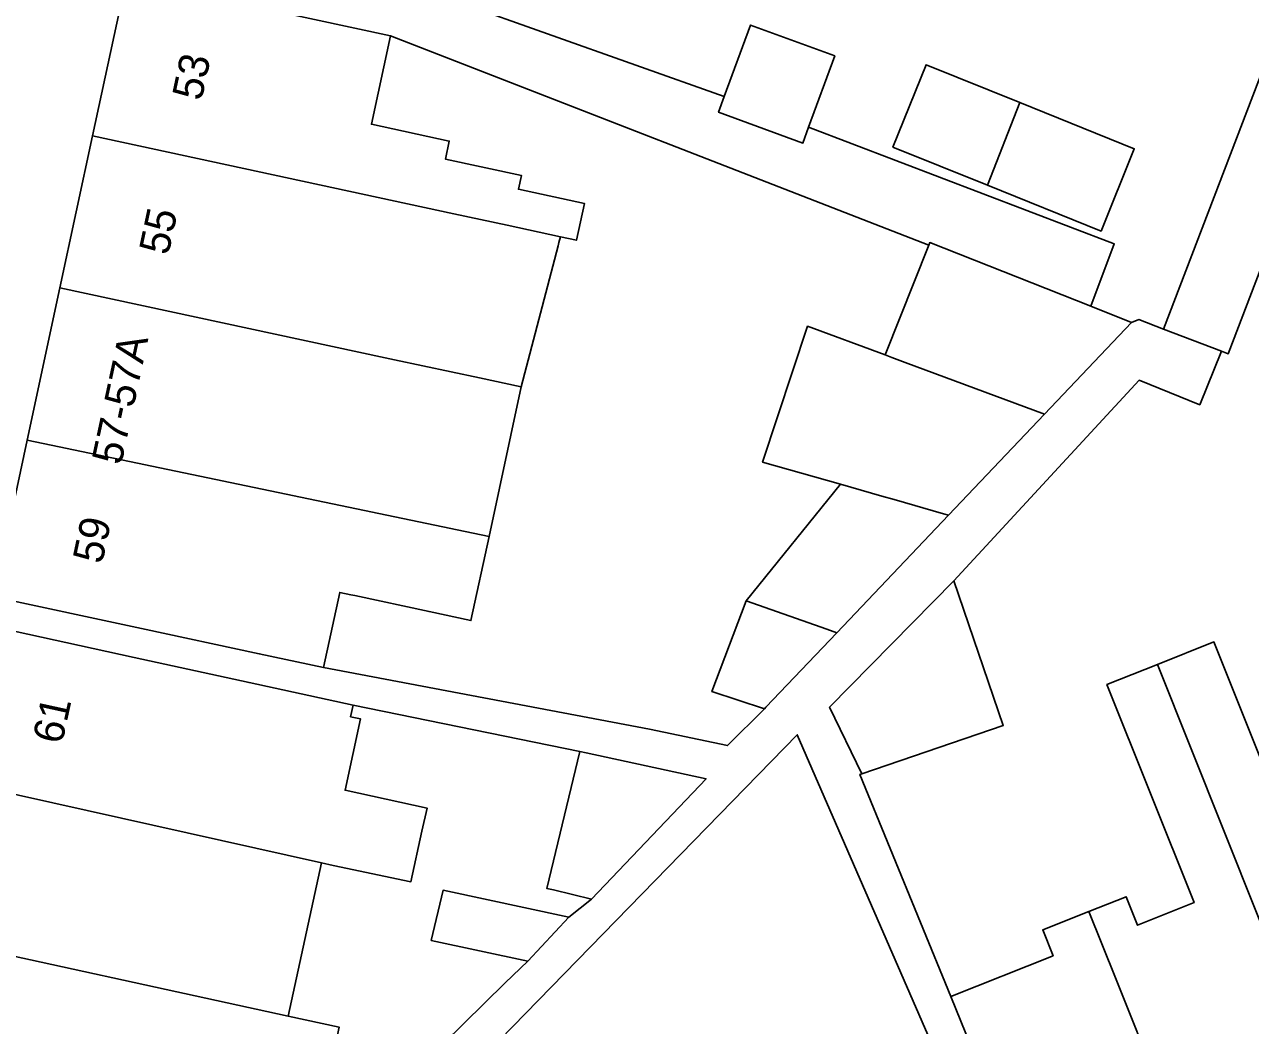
# Model space of a CAD drawing. Extents: x 160861 to 161308, y 384024 to 384878.
# Drawn here: x 161157.54 to 161198.07, y 384771.08 to 384804.18 of the extents above; entities that cross this region are included whole.
import ezdxf

# ---------------------------------------------------------------- set-up
doc = ezdxf.new("R2010")
doc.units = 0
for name, color, linetype in [('IMGEO_Pand', 7, 'Continuous'), ('IMGEO_Pand_nummerreeks', 7, 'Continuous'), ('IMGEO_Voetpad_open', 7, 'Continuous')]:
    doc.layers.add(name, color=color, linetype=linetype)

msp = doc.modelspace()

# ---------------------------------------------------------------- linework, layer by layer
at = {"layer": 'IMGEO_Pand'}
for points in [[(161160.902, 384805.678), (161165.791, 384804.629), (161169.637, 384803.803)], [(161195.2, 384794.109), (161199.624, 384805.695), (161201.763, 384804.879), (161197.339, 384793.292), (161197.116, 384793.377)], [(161159.79, 384800.498), (161160.801, 384805.206)], [(161183.464, 384800.779), (161184.329, 384803.138), (161181.541, 384804.16), (161180.675, 384801.797)], [(161169.637, 384803.803), (161169.009, 384800.878), (161171.583, 384800.325), (161171.455, 384799.73), (161173.969, 384799.19), (161173.87, 384798.73), (161176.049, 384798.262), (161175.787, 384797.045), (161175.259, 384797.159)], [(161189.376, 384798.865), (161186.249, 384800.128), (161187.348, 384802.849), (161190.442, 384801.599)], [(161180.675, 384801.797), (161180.486, 384801.28), (161183.272, 384800.258), (161183.464, 384800.779)], [(161190.442, 384801.599), (161189.376, 384798.865)], [(161190.442, 384801.599), (161194.231, 384800.069), (161193.132, 384797.348), (161189.376, 384798.865)], [(161158.71, 384795.466), (161159.79, 384800.498)], [(161175.259, 384797.159), (161173.498, 384797.539), (161172.613, 384797.73), (161171.728, 384797.921), (161159.79, 384800.498)], [(161175.259, 384797.159), (161175.21, 384796.975), (161175.179, 384796.855), (161173.958, 384792.196)], [(161187.436, 384796.887), (161187.468, 384796.967), (161192.798, 384794.861)], [(161185.998, 384793.25), (161187.436, 384796.887)], [(161157.63, 384790.433), (161158.71, 384795.466)], [(161173.958, 384792.196), (161172.586, 384792.49), (161169.767, 384793.095), (161169.466, 384793.159), (161158.71, 384795.466)], [(161194.141, 384794.33), (161192.798, 384794.861)], [(161184.521, 384788.974), (161181.942, 384789.711), (161183.431, 384794.203), (161185.998, 384793.25)], [(161194.141, 384794.33), (161191.26, 384791.297)], [(161197.116, 384793.377), (161195.2, 384794.109)], [(161185.998, 384793.25), (161186.209, 384793.171), (161186.651, 384793.007), (161191.26, 384791.297)], [(161173.958, 384792.196), (161172.897, 384787.25)], [(161191.26, 384791.297), (161188.085, 384787.954)], [(161156.518, 384785.254), (161157.63, 384790.433)], [(161157.63, 384790.433), (161172.897, 384787.25)], [(161181.394, 384785.117), (161184.521, 384788.974)], [(161188.085, 384787.954), (161187.928, 384787.999), (161186.297, 384788.466), (161185.881, 384788.585), (161184.521, 384788.974)], [(161188.085, 384787.954), (161184.392, 384784.066)], [(161172.897, 384787.25), (161172.3, 384784.47), (161170.915, 384784.767), (161168.46, 384785.294), (161168.327, 384785.323), (161167.96, 384785.401), (161167.426, 384782.912)], [(161185.222, 384779.4), (161184.157, 384781.607), (161188.265, 384785.78)], [(161185.222, 384779.4), (161189.898, 384780.997), (161188.265, 384785.78)], [(161167.426, 384782.912), (161165.298, 384783.369), (161161.407, 384784.204), (161156.518, 384785.254)], [(161181.394, 384785.117), (161180.268, 384782.117), (161182.006, 384781.554)], [(161184.392, 384784.066), (161184.069, 384784.179), (161181.394, 384785.117)], [(161156.282, 384784.312), (161161.167, 384783.246), (161164.963, 384782.417), (161168.404, 384781.666)], [(161184.392, 384784.066), (161182.052, 384781.602), (161182.006, 384781.554)], [(161195, 384783.017), (161196.865, 384783.762), (161199.287, 384777.697), (161198.924, 384777.425), (161199.819, 384775.183), (161202.969, 384776.44)], [(161195, 384783.017), (161193.328, 384782.35), (161196.206, 384775.142), (161194.333, 384774.394), (161193.958, 384775.333), (161192.733, 384774.844)], [(161202.707, 384763.714), (161195, 384783.017)], [(161168.404, 384781.666), (161168.321, 384781.286), (161168.652, 384781.214), (161168.137, 384778.858), (161170.847, 384778.267), (161170.679, 384777.498), (161170.315, 384775.832), (161167.748, 384776.367), (161167.36, 384776.454)], [(161176.286, 384775.253), (161175.029, 384775.558), (161174.807, 384775.611), (161175.901, 384780.135)], [(161175.901, 384780.135), (161176.113, 384780.089), (161180.075, 384779.236), (161176.286, 384775.253)], [(161155.162, 384779.18), (161167.36, 384776.454)], [(161167.36, 384776.454), (161166.255, 384771.388)], [(161174.177, 384773.209), (161170.989, 384773.888), (161171.377, 384775.55), (161175.537, 384774.661)], [(161175.537, 384774.661), (161174.177, 384773.209)], [(161192.733, 384774.844), (161191.203, 384774.236), (161191.543, 384773.386), (161188.168, 384772.038)], [(161192.733, 384774.844), (161193.607, 384772.655), (161197.939, 384761.811)], [(161166.255, 384771.388), (161154.042, 384774.051)], [(161193.034, 384759.852), (161191.18, 384764.496), (161190.457, 384766.305), (161188.657, 384770.813), (161188.168, 384772.038)], [(161166.255, 384771.388), (161167.943, 384771.02), (161167.213, 384767.671), (161164.437, 384768.276), (161164.69, 384769.437), (161162.936, 384769.819), (161162.294, 384766.878)]]:
    msp.add_lwpolyline(points, dxfattribs=at)
at = {"layer": 'IMGEO_Voetpad_open'}
for points in [[(161180.675, 384801.797), (161168.987, 384805.951)], [(161169.637, 384803.803), (161187.436, 384796.887)], [(161192.798, 384794.861), (161193.567, 384796.922), (161183.464, 384800.779)], [(161195.2, 384794.109), (161194.384, 384794.421), (161194.141, 384794.33)], [(161188.265, 384785.78), (161194.396, 384792.415), (161196.396, 384791.603), (161197.116, 384793.377)], [(161182.006, 384781.554), (161180.786, 384780.332), (161178.2, 384780.877), (161167.426, 384782.912)], [(161168.404, 384781.666), (161175.901, 384780.135)], [(161174.177, 384773.209), (161173.434, 384772.491), (161171.385, 384770.467), (161167.026, 384766.488), (161166.616, 384766.114), (161166.562, 384765.947), (161166.327, 384765.221), (161167.686, 384764.893), (161183.088, 384780.69), (161187.403, 384770.767)], [(161188.168, 384772.038), (161185.161, 384779.38), (161185.222, 384779.4)], [(161176.286, 384775.253), (161175.537, 384774.661)]]:
    msp.add_lwpolyline(points, dxfattribs=at)

# ---------------------------------------------------------------- texts
at = {"layer": 'IMGEO_Pand_nummerreeks'}
for s, rotation, p in [('53', 77.8879, (161163.387, 384801.628)), ('55', 77.8879, (161162.291, 384796.522)), ('57-57A', 77.8879, (161160.731, 384789.583)), ('59', 77.8879, (161160.099, 384786.31)), ('61', 77.6873, (161158.775, 384780.35))]:
    msp.add_text(s, height=1, rotation=rotation, dxfattribs=at).set_placement(p)

doc.saveas('drawing.dxf')
